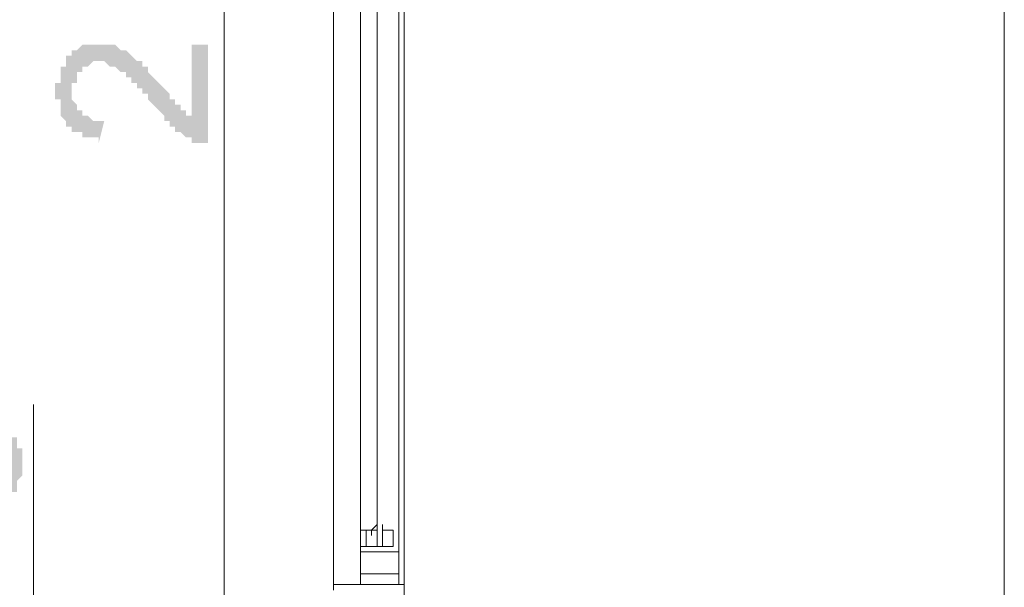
# Model space of a CAD drawing. Header units: metres. Extents: x 5.7 to 89.8, y 4 to 63.5.
# Tile 403 of 475: x 63.3 to 65, y 50.3 to 51.3. Entities that reach past the tile are written whole.
import ezdxf

# ---------------------------------------------------------------- set-up
doc = ezdxf.new("R2010")
doc.units = ezdxf.units.M
doc.header["$MEASUREMENT"] = 0
for name, color, linetype in [('PDF17_dim', 7, 'Continuous'), ('PDF17_wall', 7, 'Continuous'), ('PDF17_WIN', 7, 'Continuous'), ('PDF17_win11', 7, 'Continuous')]:
    doc.layers.add(name, color=color, linetype=linetype)

msp = doc.modelspace()

# ---------------------------------------------------------------- hatches: boundary and pattern name
at = {"layer": 'PDF17_dim', "transparency": 33554559}
msp.add_hatch(color=256, dxfattribs=at).paths.add_polyline_path([(63.5884, 51.2926), (63.6173, 51.2926), (63.6173, 51.1192), (63.6173, 51.1192), (63.6173, 51.1192), (63.6077, 51.1192), (63.6077, 51.1192), (63.6077, 51.1192), (63.598, 51.1192), (63.598, 51.1192), (63.598, 51.1192), (63.5884, 51.1192), (63.5884, 51.1288), (63.5884, 51.1288), (63.5788, 51.1288), (63.5788, 51.1288), (63.5788, 51.1288), (63.5691, 51.1385), (63.5691, 51.1385), (63.5691, 51.1385), (63.5595, 51.1385), (63.5595, 51.1385), (63.5595, 51.1481), (63.5595, 51.1481), (63.5595, 51.1481), (63.5499, 51.1481), (63.5499, 51.1577), (63.5499, 51.1577), (63.5499, 51.1577), (63.5402, 51.1577), (63.5402, 51.1674), (63.5402, 51.1674), (63.5402, 51.1674), (63.5306, 51.177), (63.5306, 51.177), (63.5306, 51.177), (63.521, 51.1866), (63.521, 51.1866), (63.521, 51.1866), (63.5113, 51.1962), (63.5113, 51.1962), (63.5113, 51.2059), (63.5113, 51.2059), (63.5017, 51.2059), (63.5017, 51.2155), (63.5017, 51.2155), (63.4921, 51.2155), (63.4921, 51.2251), (63.4921, 51.2251), (63.4921, 51.2251), (63.4824, 51.2251), (63.4824, 51.2348), (63.4824, 51.2348), (63.4728, 51.2348), (63.4728, 51.2348), (63.4728, 51.2348), (63.4728, 51.2444), (63.4728, 51.2444), (63.4632, 51.2444), (63.4632, 51.2444), (63.4632, 51.2444), (63.4536, 51.254), (63.4536, 51.254), (63.4536, 51.254), (63.4439, 51.254), (63.4439, 51.254), (63.4439, 51.254), (63.4343, 51.2637), (63.4343, 51.2637), (63.4343, 51.2637), (63.4247, 51.2637), (63.4247, 51.2637), (63.4247, 51.2637), (63.415, 51.2637), (63.415, 51.2637), (63.415, 51.2637), (63.4054, 51.254), (63.4054, 51.254), (63.4054, 51.254), (63.3958, 51.254), (63.3958, 51.254), (63.3958, 51.2444), (63.3958, 51.2444), (63.3861, 51.2444), (63.3861, 51.2444), (63.3861, 51.2348), (63.3861, 51.2348), (63.3861, 51.2348), (63.3861, 51.2251), (63.3765, 51.2251), (63.3765, 51.2251), (63.3765, 51.2155), (63.3765, 51.2155), (63.3765, 51.2059), (63.3765, 51.2059), (63.3765, 51.2059), (63.3765, 51.1962), (63.3765, 51.1962), (63.3861, 51.1866), (63.3861, 51.1866), (63.3861, 51.1866), (63.3861, 51.177), (63.3861, 51.177), (63.3861, 51.177), (63.3958, 51.177), (63.3958, 51.177), (63.3958, 51.1674), (63.3958, 51.1674), (63.4054, 51.1674), (63.4054, 51.1674), (63.4054, 51.1674), (63.415, 51.1577), (63.415, 51.1577), (63.415, 51.1577), (63.4247, 51.1577), (63.4247, 51.1577), (63.4343, 51.1577), (63.4343, 51.1577), (63.4247, 51.1192), (63.4247, 51.1288), (63.4247, 51.1288), (63.415, 51.1288), (63.415, 51.1288), (63.4054, 51.1288), (63.4054, 51.1288), (63.4054, 51.1288), (63.3958, 51.1288), (63.3958, 51.1288), (63.3958, 51.1385), (63.3861, 51.1385), (63.3861, 51.1385), (63.3861, 51.1385), (63.3765, 51.1385), (63.3765, 51.1481), (63.3765, 51.1481), (63.3765, 51.1481), (63.3669, 51.1481), (63.3669, 51.1481), (63.3669, 51.1577), (63.3669, 51.1577), (63.3669, 51.1577), (63.3572, 51.1674), (63.3572, 51.1674), (63.3572, 51.1674), (63.3572, 51.177), (63.3572, 51.177), (63.3572, 51.177), (63.3572, 51.1866), (63.3572, 51.1866), (63.3572, 51.1962), (63.3476, 51.1962), (63.3476, 51.1962), (63.3476, 51.2059), (63.3476, 51.2059), (63.3476, 51.2155), (63.3476, 51.2155), (63.3476, 51.2155), (63.3476, 51.2251), (63.3572, 51.2251), (63.3572, 51.2348), (63.3572, 51.2348), (63.3572, 51.2348), (63.3572, 51.2444), (63.3572, 51.2444), (63.3572, 51.2444), (63.3572, 51.254), (63.3572, 51.254), (63.3669, 51.254), (63.3669, 51.2637), (63.3669, 51.2637), (63.3669, 51.2637), (63.3669, 51.2733), (63.3765, 51.2733), (63.3765, 51.2733), (63.3765, 51.2733), (63.3765, 51.2733), (63.3765, 51.2829), (63.3861, 51.2829), (63.3861, 51.2829), (63.3861, 51.2829), (63.3958, 51.2926), (63.3958, 51.2926), (63.3958, 51.2926), (63.4054, 51.2926), (63.4054, 51.2926), (63.415, 51.2926), (63.415, 51.2926), (63.415, 51.2926), (63.4247, 51.2926), (63.4247, 51.2926), (63.4247, 51.2926), (63.4343, 51.2926), (63.4343, 51.2926), (63.4343, 51.2926), (63.4439, 51.2926), (63.4439, 51.2926), (63.4439, 51.2926), (63.4536, 51.2926), (63.4536, 51.2926), (63.4536, 51.2926), (63.4632, 51.2829), (63.4632, 51.2829), (63.4632, 51.2829), (63.4728, 51.2829), (63.4728, 51.2829), (63.4728, 51.2829), (63.4824, 51.2733), (63.4824, 51.2733), (63.4824, 51.2733), (63.4921, 51.2637), (63.4921, 51.2637), (63.4921, 51.2637), (63.4921, 51.2637), (63.4921, 51.2637), (63.5017, 51.2637), (63.5017, 51.254), (63.5017, 51.254), (63.5017, 51.254), (63.5113, 51.254), (63.5113, 51.2444), (63.5113, 51.2444), (63.5113, 51.2444), (63.521, 51.2348), (63.521, 51.2348), (63.521, 51.2348), (63.5306, 51.2251), (63.5306, 51.2251), (63.5306, 51.2251), (63.5402, 51.2155), (63.5402, 51.2155), (63.5402, 51.2155), (63.5499, 51.2059), (63.5499, 51.2059), (63.5499, 51.1962), (63.5499, 51.1962), (63.5595, 51.1962), (63.5595, 51.1866), (63.5595, 51.1866), (63.5691, 51.1866), (63.5691, 51.1866), (63.5691, 51.177), (63.5691, 51.177), (63.5691, 51.177), (63.5691, 51.177), (63.5788, 51.177), (63.5788, 51.1674), (63.5788, 51.1674), (63.5884, 51.1674), (63.5884, 51.1674), (63.5884, 51.1674), (63.5884, 51.1674)])
h = msp.add_hatch(color=256, dxfattribs=at)
h.paths.add_polyline_path([(63.155, 50.4643), (63.1454, 50.4643), (63.1454, 50.4643), (63.1357, 50.4643), (63.1357, 50.4643), (63.1261, 50.4643), (63.1261, 50.4643), (63.1165, 50.4643), (63.1165, 50.4643), (63.1165, 50.4643), (63.1068, 50.4643), (63.1068, 50.4643), (63.1068, 50.4643), (63.0972, 50.4643), (63.0972, 50.4643), (63.0876, 50.4643), (63.0876, 50.4739), (63.0876, 50.4739), (63.0779, 50.4739), (63.0779, 50.4739), (63.0779, 50.4739), (63.0779, 50.4739), (63.0683, 50.4739), (63.0683, 50.4739), (63.0587, 50.4739), (63.0587, 50.4835), (63.0587, 50.4835), (63.049, 50.4835), (63.049, 50.4835), (63.049, 50.4835), (63.0394, 50.4932), (63.0394, 50.4932), (63.0394, 50.4932), (63.0394, 50.4932), (63.0298, 50.5028), (63.0298, 50.5028), (63.0298, 50.5028), (63.0298, 50.5028), (63.0298, 50.5124), (63.0202, 50.5124), (63.0202, 50.5124), (63.0202, 50.5221), (63.0202, 50.5221), (63.0202, 50.5221), (63.0202, 50.5317), (63.0202, 50.5317), (63.0105, 50.5317), (63.0105, 50.5413), (63.0105, 50.5413), (63.0105, 50.551), (63.0105, 50.551), (63.0105, 50.551), (63.0105, 50.551), (63.0105, 50.5606), (63.0105, 50.5606), (63.0105, 50.5702), (63.0202, 50.5702), (63.0202, 50.5702), (63.0202, 50.5799), (63.0202, 50.5799), (63.0202, 50.5895), (63.0202, 50.5895), (63.0202, 50.5895), (63.0202, 50.5895), (63.0298, 50.5991), (63.0298, 50.5991), (63.0298, 50.5991), (63.0298, 50.6087), (63.0394, 50.6087), (63.0394, 50.6087), (63.0394, 50.6087), (63.049, 50.6184), (63.049, 50.6184), (63.049, 50.6184), (63.049, 50.6184), (63.0587, 50.6184), (63.0587, 50.628), (63.0587, 50.628), (63.0683, 50.628), (63.0683, 50.628), (63.0779, 50.628), (63.0779, 50.628), (63.0779, 50.628), (63.0876, 50.6376), (63.0876, 50.6376), (63.0876, 50.6376), (63.0972, 50.6376), (63.0972, 50.6376), (63.0972, 50.6376), (63.1068, 50.6376), (63.1068, 50.6376), (63.1068, 50.6376), (63.1165, 50.6376), (63.1165, 50.6376), (63.1165, 50.6376), (63.1261, 50.6376), (63.1261, 50.6376), (63.1357, 50.6376), (63.1357, 50.6376), (63.1454, 50.6376), (63.1454, 50.6376), (63.155, 50.6376), (63.155, 50.6376), (63.155, 50.6376), (63.1646, 50.6376), (63.1646, 50.6376), (63.1646, 50.6376), (63.1743, 50.6376), (63.1743, 50.6376), (63.1839, 50.6376), (63.1839, 50.6376), (63.1935, 50.6376), (63.1935, 50.6376), (63.1935, 50.6376), (63.2031, 50.6376), (63.2031, 50.6376), (63.2031, 50.6376), (63.2128, 50.6376), (63.2128, 50.6376), (63.2128, 50.6376), (63.2224, 50.628), (63.2224, 50.628), (63.2224, 50.628), (63.232, 50.628), (63.232, 50.628), (63.232, 50.628), (63.2417, 50.628), (63.2417, 50.628), (63.2417, 50.6184), (63.2513, 50.6184), (63.2513, 50.6184), (63.2513, 50.6184), (63.2609, 50.6184), (63.2609, 50.6087), (63.2609, 50.6087), (63.2706, 50.6087), (63.2706, 50.6087), (63.2706, 50.5991), (63.2706, 50.5991), (63.2706, 50.5991), (63.2802, 50.5991), (63.2802, 50.5895), (63.2802, 50.5895), (63.2802, 50.5895), (63.2802, 50.5799), (63.2802, 50.5799), (63.2898, 50.5799), (63.2898, 50.5702), (63.2898, 50.5702), (63.2898, 50.5606), (63.2898, 50.5606), (63.2898, 50.5606), (63.2898, 50.551), (63.2898, 50.551), (63.2898, 50.551), (63.2898, 50.5413), (63.2898, 50.5413), (63.2898, 50.5317), (63.2898, 50.5317), (63.2898, 50.5317), (63.2802, 50.5221), (63.2802, 50.5221), (63.2802, 50.5221), (63.2802, 50.5124), (63.2802, 50.5124), (63.2802, 50.5124), (63.2802, 50.5028), (63.2706, 50.5028), (63.2706, 50.5028), (63.2706, 50.5028), (63.2706, 50.4932), (63.2609, 50.4932), (63.2609, 50.4932), (63.2609, 50.4932), (63.2609, 50.4932), (63.2609, 50.4835), (63.2513, 50.4835), (63.2513, 50.4835), (63.2513, 50.4835), (63.2417, 50.4835), (63.2417, 50.4835), (63.2417, 50.4739), (63.2417, 50.4739), (63.232, 50.4739), (63.232, 50.4739), (63.232, 50.4739), (63.2224, 50.4739), (63.2224, 50.4739), (63.2224, 50.4739), (63.2128, 50.4739), (63.2128, 50.4739), (63.2031, 50.4643), (63.2031, 50.4643), (63.2031, 50.4643), (63.1935, 50.4643), (63.1935, 50.4643), (63.1839, 50.4643), (63.1839, 50.4643), (63.1743, 50.4643), (63.1743, 50.4643), (63.1743, 50.4643), (63.1646, 50.4643), (63.1646, 50.4643), (63.155, 50.4643), (63.155, 50.4643)], flags=0)
h.paths.add_polyline_path([(63.155, 50.4932), (63.155, 50.4932), (63.1646, 50.4932), (63.1646, 50.5028), (63.1743, 50.5028), (63.1743, 50.5028), (63.1839, 50.5028), (63.1839, 50.5028), (63.1935, 50.5028), (63.1935, 50.5028), (63.1935, 50.5028), (63.2031, 50.5028), (63.2031, 50.5028), (63.2128, 50.5028), (63.2128, 50.5028), (63.2128, 50.5028), (63.2224, 50.5028), (63.2224, 50.5028), (63.2224, 50.5028), (63.232, 50.5028), (63.232, 50.5124), (63.232, 50.5124), (63.232, 50.5124), (63.2417, 50.5124), (63.2417, 50.5124), (63.2417, 50.5124), (63.2417, 50.5124), (63.2417, 50.5221), (63.2513, 50.5221), (63.2513, 50.5221), (63.2513, 50.5221), (63.2513, 50.5317), (63.2609, 50.5317), (63.2609, 50.5317), (63.2609, 50.5413), (63.2609, 50.5413), (63.2609, 50.5413), (63.2609, 50.551), (63.2609, 50.551), (63.2609, 50.551), (63.2609, 50.5606), (63.2609, 50.5606), (63.2609, 50.5606), (63.2609, 50.5702), (63.2609, 50.5702), (63.2513, 50.5702), (63.2513, 50.5799), (63.2513, 50.5799), (63.2513, 50.5799), (63.2417, 50.5895), (63.2417, 50.5895), (63.2417, 50.5895), (63.2417, 50.5895), (63.232, 50.5895), (63.232, 50.5895), (63.232, 50.5991), (63.232, 50.5991), (63.2224, 50.5991), (63.2224, 50.5991), (63.2224, 50.5991), (63.2128, 50.5991), (63.2128, 50.5991), (63.2128, 50.5991), (63.2031, 50.5991), (63.2031, 50.5991), (63.2031, 50.5991), (63.1935, 50.5991), (63.1935, 50.5991), (63.1839, 50.6087), (63.1839, 50.6087), (63.1743, 50.6087), (63.1743, 50.6087), (63.1646, 50.6087), (63.1646, 50.6087), (63.155, 50.6087), (63.155, 50.6087), (63.155, 50.6087), (63.1454, 50.6087), (63.1454, 50.6087), (63.1357, 50.6087), (63.1261, 50.6087), (63.1261, 50.6087), (63.1165, 50.6087), (63.1165, 50.6087), (63.1165, 50.5991), (63.1068, 50.5991), (63.1068, 50.5991), (63.0972, 50.5991), (63.0972, 50.5991), (63.0972, 50.5991), (63.0876, 50.5991), (63.0876, 50.5991), (63.0876, 50.5991), (63.0779, 50.5991), (63.0779, 50.5991), (63.0779, 50.5991), (63.0683, 50.5991), (63.0683, 50.5895), (63.0683, 50.5895), (63.0683, 50.5895), (63.0587, 50.5895), (63.0587, 50.5895), (63.0587, 50.5895), (63.0587, 50.5895), (63.049, 50.5799), (63.049, 50.5799), (63.049, 50.5799), (63.049, 50.5702), (63.049, 50.5702), (63.0394, 50.5702), (63.0394, 50.5606), (63.0394, 50.5606), (63.0394, 50.5606), (63.0394, 50.551), (63.0394, 50.551), (63.0394, 50.551), (63.0394, 50.5413), (63.0394, 50.5413), (63.0394, 50.5413), (63.049, 50.5317), (63.049, 50.5317), (63.049, 50.5317), (63.049, 50.5221), (63.049, 50.5221), (63.0587, 50.5221), (63.0587, 50.5124), (63.0587, 50.5124), (63.0587, 50.5124), (63.0683, 50.5124), (63.0683, 50.5124), (63.0683, 50.5124), (63.0683, 50.5124), (63.0779, 50.5124), (63.0779, 50.5028), (63.0779, 50.5028), (63.0876, 50.5028), (63.0876, 50.5028), (63.0876, 50.5028), (63.0972, 50.5028), (63.0972, 50.5028), (63.0972, 50.5028), (63.1068, 50.5028), (63.1068, 50.5028), (63.1165, 50.5028), (63.1165, 50.5028), (63.1261, 50.5028), (63.1261, 50.5028), (63.1261, 50.5028), (63.1357, 50.5028), (63.1357, 50.4932), (63.1454, 50.4932), (63.155, 50.4932), (63.155, 50.4932)], flags=0)

# ---------------------------------------------------------------- linework, layer by layer
at = {"layer": 'PDF17_dim', "lineweight": 20}
for points in [[(65.0234, 49.8864), (65.0234, 49.9249), (65.0234, 53.5559), (65.0234, 53.5848)], [(63.6462, 50.3198), (63.6462, 50.3487), (63.6462, 52.4772), (63.6462, 52.5157)], [(63.6365, 50.0694), (63.3091, 50.2235), (63.3091, 50.6569)]]:
    msp.add_lwpolyline(points, dxfattribs=at)
at = {"layer": 'PDF17_wall', "lineweight": 0}
for points in [[(63.887, 50.4065), (63.9447, 50.4065), (63.9447, 50.4354), (63.9255, 50.4354), (63.9255, 50.4258), (63.9255, 50.4354), (63.9447, 50.4354), (63.9447, 50.4065)], [(63.9062, 50.4258), (63.9062, 50.4354), (63.887, 50.4354), (63.887, 50.3487), (63.887, 50.4354), (63.9062, 50.4354)], [(63.8966, 50.4065), (63.8966, 50.4354)], [(63.9544, 50.3487), (63.9544, 50.4354)], [(63.887, 50.3969), (63.9544, 50.3969)], [(63.964, 50.3776), (63.964, 50.3391), (63.8388, 50.3391), (63.8388, 50.3776), (63.8388, 50.3391), (63.964, 50.3391)], [(63.887, 50.3583), (63.9544, 50.3583)]]:
    msp.add_lwpolyline(points, close=True, dxfattribs=at)
at = {"layer": 'PDF17_WIN', "lineweight": 18}
for points in [[(63.964, 52.6024), (63.964, 51.177), (63.964, 50.2909)], [(63.8388, 52.5254), (63.8388, 51.177), (63.8388, 50.3294)], [(63.9159, 50.7436), (63.9159, 50.4065), (63.9159, 50.7436), (63.9159, 50.4065), (63.9159, 50.7436), (63.9159, 50.4065), (63.9159, 51.177), (63.9159, 52.4676), (63.9159, 52.4579), (63.9159, 52.4483), (63.9159, 52.4387), (63.9159, 52.4676), (63.9159, 52.429), (63.9159, 52.4387), (63.9159, 52.4483), (63.9159, 52.4579), (63.9159, 52.4676), (63.9255, 52.4676), (63.9255, 52.4579), (63.9255, 52.4483), (63.9255, 52.4387), (63.9255, 52.4483), (63.9255, 52.4579), (63.9255, 52.4676)], [(63.9159, 50.445), (63.9159, 50.445)], [(63.9159, 50.445), (63.9159, 50.445)], [(63.9159, 50.4354), (63.9159, 50.4354)], [(63.9159, 50.4354), (63.9159, 50.4354)], [(63.9159, 50.4354), (63.9159, 50.4354)], [(63.9159, 50.4354), (63.9159, 50.4354)], [(63.9255, 50.445), (63.9255, 50.445)], [(63.9255, 50.445), (63.9255, 50.445)], [(63.9255, 50.4354), (63.9255, 50.4354)], [(63.9255, 50.4354), (63.9255, 50.4354)], [(63.9255, 50.4354), (63.9255, 50.4354)], [(63.9255, 50.4354), (63.9255, 50.4354)], [(63.9255, 50.4354), (63.9255, 50.4354)], [(63.9255, 50.4354), (63.9255, 50.4354)], [(63.9255, 50.4354), (63.9255, 50.4354)], [(63.9255, 50.4354), (63.9255, 50.4354)], [(63.9255, 50.4354), (63.9255, 50.4354)], [(63.9255, 50.4354), (63.9255, 50.4354)], [(63.9159, 50.4258), (63.9159, 50.4258)], [(63.9159, 50.4258), (63.9159, 50.4258)], [(63.9159, 50.4258), (63.9159, 50.4258)], [(63.9159, 50.4258), (63.9159, 50.4258)], [(63.9159, 50.4258), (63.9159, 50.4258)], [(63.9159, 50.4258), (63.9159, 50.4258)], [(63.9159, 50.4161), (63.9159, 50.4161)], [(63.9159, 50.4161), (63.9159, 50.4161)], [(63.9159, 50.4161), (63.9159, 50.4161)], [(63.9159, 50.4161), (63.9159, 50.4161)], [(63.9159, 50.4161), (63.9159, 50.4161)], [(63.9159, 50.4161), (63.9159, 50.4161)], [(63.9255, 50.4258), (63.9255, 50.4258)], [(63.9255, 50.4258), (63.9255, 50.4258)], [(63.9255, 50.4258), (63.9255, 50.4258)], [(63.9255, 50.4258), (63.9255, 50.4258)], [(63.9255, 50.4258), (63.9255, 50.4258)], [(63.9255, 50.4258), (63.9255, 50.4258)], [(63.9255, 50.4258), (63.9255, 50.4258)], [(63.9255, 50.4258), (63.9255, 50.4258)], [(63.9255, 50.4161), (63.9255, 50.4161)], [(63.9255, 50.4161), (63.9255, 50.4161)], [(63.9255, 50.4161), (63.9255, 50.4161)], [(63.9255, 50.4161), (63.9255, 50.4161)], [(63.9255, 50.4161), (63.9255, 50.4161)], [(63.9255, 50.4161), (63.9255, 50.4161)], [(63.9255, 50.4161), (63.9255, 50.4161)], [(63.9255, 50.4161), (63.9255, 50.4161)], [(63.9159, 50.4065), (63.9159, 50.4065)], [(63.9159, 50.4065), (63.9159, 50.4065)], [(63.9159, 50.4065), (63.9159, 50.4065)], [(63.9159, 50.4065), (63.9159, 50.4065)], [(63.9255, 50.4065), (63.9255, 50.4065)], [(63.9255, 50.4065), (63.9255, 50.4065)]]:
    msp.add_lwpolyline(points, dxfattribs=at)
for points in [[(63.9159, 52.4676), (63.9159, 51.177), (63.9159, 50.4065), (63.9159, 51.177)], [(63.9159, 52.4676), (63.9159, 51.177), (63.9159, 50.4065), (63.9159, 51.177)], [(63.9159, 50.445), (63.9062, 50.4354), (63.9159, 50.4354), (63.9159, 50.4065), (63.9255, 50.4065), (63.9159, 50.4065)], [(63.9159, 50.445), (63.9159, 50.4065), (63.9255, 50.4065), (63.9159, 50.4065), (63.9159, 50.4354), (63.9062, 50.4354), (63.9159, 50.445), (63.9159, 50.4354), (63.9159, 50.4258), (63.9159, 50.4354)], [(63.9255, 50.4354), (63.9255, 50.445), (63.9255, 50.4065)], [(63.9255, 50.4354), (63.9255, 50.445), (63.9255, 50.4065)], [(63.9159, 50.4065), (63.9255, 50.4065), (63.9159, 50.4065), (63.9159, 50.4161)]]:
    msp.add_lwpolyline(points, close=True, dxfattribs=at)
at = {"layer": 'PDF17_win11', "lineweight": 13}
for points in [[(63.887, 50.3391), (63.887, 51.177), (63.887, 52.4483)], [(63.9544, 50.3391), (63.9544, 51.177), (63.9544, 52.4483)]]:
    msp.add_lwpolyline(points, dxfattribs=at)

doc.saveas('drawing.dxf')
